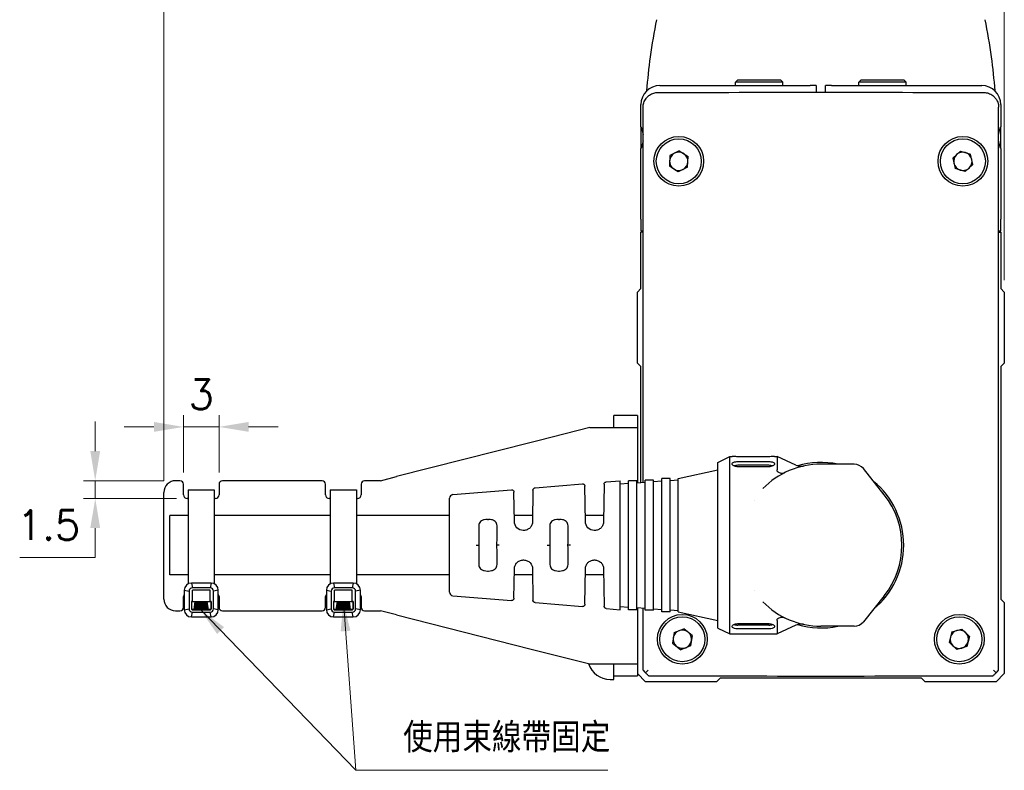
# Model space of a CAD drawing. Header units: millimetres. Extents: x 399 to 6076, y -1991 to 1602.
# Tile 292 of 324: x 5388 to 5471, y 36 to 100. Entities that reach past the tile are written whole.
import ezdxf

# ---------------------------------------------------------------- set-up
doc = ezdxf.new("R2010")
doc.units = ezdxf.units.MM
for name, color, linetype, lineweight in [('AM_0', 7, 'Continuous', 50), ('AM_5', 3, 'Continuous', 25), ('可見 (ISO)', 7, 'Continuous', 25)]:
    doc.layers.add(name, color=color, linetype=linetype, lineweight=lineweight)
doc.styles.add('尺寸標註', font='romans.shx', dxfattribs={"bigfont": 'CHINESET.SHX'})
doc.dimstyles.new('CNS1', dxfattribs={"dimtxt": 2.5, "dimasz": 2.5, "dimexe": 1, "dimexo": 1, "dimgap": 1.5, "dimtad": 1, "dimtoh": 1, "dimdec": 1, "dimdsep": 46, "dimtxsty": '尺寸標註', "dimcen": 0, "dimclrd": 2, "dimclre": 2, "dimclrt": 1, "dimadec": 0, "dimazin": 2, "dimtp": 0.1, "dimtm": 0.1, "dimtfac": 0.71, "dimtdec": 1, "dimtmove": 0, "dimatfit": 0, "dimfxl": 0, "dimlwd": 13, "dimlwe": 13, "dimarcsym": 0})
doc.dimstyles.new('CNS1$0', dxfattribs={"dimtxt": 2.5, "dimasz": 2.5, "dimexe": 1, "dimexo": 1, "dimgap": 1.5, "dimtad": 1, "dimtoh": 1, "dimdec": 1, "dimdsep": 46, "dimtxsty": '尺寸標註', "dimcen": 0, "dimclrd": 2, "dimclre": 2, "dimclrt": 1, "dimadec": 0, "dimazin": 2, "dimtp": 0.1, "dimtm": 0.1, "dimtfac": 0.71, "dimtdec": 1, "dimtmove": 0, "dimatfit": 0, "dimfxl": 0, "dimlwd": 13, "dimlwe": 13, "dimarcsym": 0})

# ---------------------------------------------------------------- blocks, each defined once
blk = doc.blocks.new('*D467')
at = {"layer": 'AM_5', "color": 2, "lineweight": 13}
for p, q in [((5399.908, 60.722), (5399.908, 133.293)), ((5470.91, 77.672), (5470.91, 133.293)), ((5468.41, 132.293), (5402.408, 132.293))]:
    blk.add_line(p, q, dxfattribs=at)
at = {"layer": 'AM_5', "color": 2}
for points in [[(5402.408, 132.709), (5402.408, 131.876), (5399.908, 132.293)], [(5468.41, 132.709), (5468.41, 131.876), (5470.91, 132.293)]]:
    blk.add_solid(points, dxfattribs=at)
at = {"layer": 'Defpoints', "color": 0}
for p in [(5399.908, 132.293), (5470.91, 76.672), (5399.908, 59.722)]:
    blk.add_point(p, dxfattribs=at)
at = {"layer": 'AM_5', "color": 1, "insert": (5435.409, 135.043), "char_height": 2.5, "attachment_point": 5, "style": '尺寸標註'}
blk.add_mtext('71', dxfattribs=at)
blk = doc.blocks.new('*D471')
at = {"layer": 'AM_5', "color": 2, "lineweight": 13}
for p, q in [((5401.571, 61.422), (5401.571, 66.272)), ((5404.571, 61.422), (5404.571, 66.272)), ((5399.071, 65.272), (5396.571, 65.272)), ((5404.571, 65.272), (5401.571, 65.272)), ((5407.071, 65.272), (5409.571, 65.272))]:
    blk.add_line(p, q, dxfattribs=at)
at = {"layer": 'AM_5', "color": 2}
for points in [[(5399.071, 65.689), (5399.071, 64.855), (5401.571, 65.272)], [(5407.071, 65.689), (5407.071, 64.855), (5404.571, 65.272)]]:
    blk.add_solid(points, dxfattribs=at)
at = {"layer": 'Defpoints', "color": 0}
for p in [(5401.571, 65.272), (5401.571, 60.422), (5404.571, 60.422)]:
    blk.add_point(p, dxfattribs=at)
at = {"layer": 'AM_5', "color": 1, "insert": (5403.071, 68.022), "char_height": 2.5, "attachment_point": 5, "style": '尺寸標註'}
blk.add_mtext('3', dxfattribs=at)
blk = doc.blocks.new('*D410')
at = {"layer": 'AM_5', "color": 2, "lineweight": 13}
for p, q in [((5394.114, 63.222), (5394.114, 65.722)), ((5399.908, 60.722), (5393.114, 60.722)), ((5394.114, 60.722), (5394.114, 59.222)), ((5400.992, 59.222), (5393.114, 59.222)), ((5394.114, 56.722), (5394.114, 54.222)), ((5394.114, 54.222), (5387.733, 54.222))]:
    blk.add_line(p, q, dxfattribs=at)
at = {"layer": 'AM_5', "color": 2}
for points in [[(5393.697, 63.222), (5394.53, 63.222), (5394.114, 60.722)], [(5393.697, 56.722), (5394.53, 56.722), (5394.114, 59.222)]]:
    blk.add_solid(points, dxfattribs=at)
at = {"layer": 'Defpoints', "color": 0}
for p in [(5400.908, 60.722), (5394.114, 59.222), (5401.992, 59.222)]:
    blk.add_point(p, dxfattribs=at)
at = {"layer": 'AM_5', "color": 1, "insert": (5390.173, 56.972), "char_height": 2.5, "attachment_point": 5, "style": '尺寸標註'}
blk.add_mtext('1.5', dxfattribs=at)

msp = doc.modelspace()

# ---------------------------------------------------------------- hatches: boundary and pattern name
h = msp.add_hatch()
h.set_pattern_fill('ANSI34', color=256, scale=0.01, angle=135)
h.set_pattern_definition([(180, (4489.76408, -1574.96389), (-1e-17, -0.1905), []), (180, (4489.73233, -1574.93214), (-1e-17, -0.1905), []), (180, (4489.70058, -1574.90039), (-1e-17, -0.1905), []), (180, (4489.66883, -1574.86864), (-1e-17, -0.1905), [])])
h.paths.add_polyline_path([(5402.569, 50.504), (5402.469, 49.834), (5403.681, 49.834), (5403.581, 50.504)])
h = msp.add_hatch()
h.set_pattern_fill('ANSI34', color=256, scale=0.01, angle=135)
h.set_pattern_definition([(180, (4501.76408, -1574.96389), (-1e-17, -0.1905), []), (180, (4501.73233, -1574.93214), (-1e-17, -0.1905), []), (180, (4501.70058, -1574.90039), (-1e-17, -0.1905), []), (180, (4501.66883, -1574.86864), (-1e-17, -0.1905), [])])
h.paths.add_polyline_path([(5414.569, 50.504), (5414.469, 49.834), (5415.681, 49.834), (5415.581, 50.504)])

# ---------------------------------------------------------------- linework, layer by layer
for p, q in [((5401.969, 59.942), (5404.173, 59.942)), ((5404.173, 59.942), (5404.173, 52.015)), ((5413.969, 59.942), (5416.173, 59.942)), ((5416.173, 59.942), (5416.173, 52.015)), ((5403.91, 52.075), (5402.239, 52.075)), ((5402.239, 52.075), (5402.339, 51.675)), ((5403.91, 52.075), (5403.81, 51.675)), ((5415.91, 52.075), (5414.239, 52.075)), ((5414.239, 52.075), (5414.339, 51.675)), ((5415.91, 52.075), (5415.81, 51.675)), ((5401.639, 51.475), (5401.639, 49.804)), ((5401.639, 51.475), (5402.039, 51.375)), ((5402.339, 50.504), (5402.339, 51.475)), ((5403.81, 50.504), (5403.81, 51.475)), ((5404.51, 51.475), (5404.11, 51.375)), ((5404.51, 49.804), (5404.51, 51.475)), ((5413.639, 51.475), (5413.639, 49.804)), ((5413.639, 51.475), (5414.039, 51.375)), ((5414.339, 50.504), (5414.339, 51.475)), ((5415.81, 50.504), (5415.81, 51.475)), ((5416.51, 51.475), (5416.11, 51.375)), ((5416.51, 49.804), (5416.51, 51.475)), ((5402.339, 50.504), (5402.239, 50.504)), ((5402.469, 49.834), (5402.569, 50.504)), ((5403.681, 49.834), (5403.581, 50.504)), ((5403.91, 50.504), (5403.81, 50.504)), ((5403.91, 50.504), (5403.91, 49.904)), ((5414.339, 50.504), (5414.239, 50.504)), ((5414.469, 49.834), (5414.569, 50.504)), ((5415.681, 49.834), (5415.581, 50.504)), ((5415.91, 50.504), (5415.81, 50.504)), ((5415.91, 50.504), (5415.91, 49.904)), ((5401.639, 49.804), (5402.039, 49.904)), ((5402.239, 49.204), (5402.339, 49.604)), ((5402.239, 49.204), (5403.91, 49.204)), ((5403.91, 49.204), (5403.81, 49.604)), ((5404.51, 49.804), (5404.11, 49.904)), ((5413.639, 49.804), (5414.039, 49.904)), ((5414.239, 49.204), (5414.339, 49.604)), ((5414.239, 49.204), (5415.91, 49.204)), ((5415.91, 49.204), (5415.81, 49.604)), ((5416.51, 49.804), (5416.11, 49.904))]:
    msp.add_line(p, q)
for points in [[(5401.969, 59.942), (5401.969, 52.011)], [(5413.969, 59.942), (5413.969, 52.011)], [(5403.81, 51.475), (5402.339, 51.475)], [(5415.81, 51.475), (5414.339, 51.475)]]:
    msp.add_lwpolyline(points)
for points in [[(5402.339, 49.604), (5403.81, 49.604, 0.414214), (5404.11, 49.904), (5404.11, 51.375, 0.414214), (5403.81, 51.675), (5402.339, 51.675, 0.414214), (5402.039, 51.375), (5402.039, 49.904, 0.414214)], [(5414.339, 49.604), (5415.81, 49.604, 0.414214), (5416.11, 49.904), (5416.11, 51.375, 0.414214), (5415.81, 51.675), (5414.339, 51.675, 0.414214), (5414.039, 51.375), (5414.039, 49.904, 0.414214)]]:
    msp.add_lwpolyline(points, format="xyb", close=True)
for points in [[(5402.239, 50.504), (5402.239, 49.904, 0.414214), (5402.339, 49.804), (5403.81, 49.804, 0.414214), (5403.91, 49.904)], [(5414.239, 50.504), (5414.239, 49.904, 0.414214), (5414.339, 49.804), (5415.81, 49.804, 0.414214), (5415.91, 49.904)]]:
    msp.add_lwpolyline(points, format="xyb")
for points in [[(5402.269, 50.504), (5403.881, 50.504), (5403.881, 49.834), (5402.269, 49.834)], [(5414.269, 50.504), (5415.881, 50.504), (5415.881, 49.834), (5414.269, 49.834)]]:
    msp.add_lwpolyline(points, close=True)
for centre, start, end in [((5402.239, 51.475), 90, 180), ((5403.91, 51.475), 0, 90), ((5414.239, 51.475), 90, 180), ((5415.91, 51.475), 0, 90), ((5402.239, 49.804), 180, 270), ((5403.91, 49.804), 270, 0), ((5414.239, 49.804), 180, 270), ((5415.91, 49.804), 270, 0)]:
    msp.add_arc(centre, 0.6, start, end)
at = {"layer": '可見 (ISO)'}
for p, q in [((5441.81, 94.122), (5454.51, 94.122)), ((5448.41, 94.622), (5448.21, 94.422)), ((5452.21, 94.422), (5448.21, 94.422)), ((5448.21, 94.122), (5448.21, 94.422)), ((5448.41, 94.622), (5452.01, 94.622)), ((5452.01, 94.622), (5452.21, 94.422)), ((5452.21, 94.122), (5452.21, 94.422)), ((5455.01, 94.122), (5454.51, 94.122)), ((5455.01, 94.122), (5455.01, 93.559)), ((5456.31, 94.122), (5455.81, 94.122)), ((5455.81, 93.559), (5455.81, 94.122)), ((5456.31, 94.122), (5469.01, 94.122)), ((5458.81, 94.622), (5458.61, 94.422)), ((5462.61, 94.422), (5458.61, 94.422)), ((5458.61, 94.122), (5458.61, 94.422)), ((5458.81, 94.622), (5462.41, 94.622)), ((5462.41, 94.622), (5462.61, 94.422)), ((5462.61, 94.122), (5462.61, 94.422)), ((5440.21, 90.638), (5440.21, 92.522)), ((5470.61, 92.522), (5470.61, 90.638)), ((5440.393, 60.589), (5440.393, 92.289)), ((5470.426, 44.705), (5470.426, 92.289)), ((5440.21, 90.638), (5440.21, 88.805)), ((5470.61, 88.805), (5470.61, 90.638)), ((5440.21, 82.822), (5440.21, 88.805)), ((5442.661, 88.207), (5442.615, 87.316)), ((5443.455, 88.613), (5442.661, 88.207)), ((5443.455, 88.613), (5444.204, 88.128)), ((5466.557, 87.984), (5467.211, 88.591)), ((5467.211, 88.591), (5468.063, 88.329)), ((5468.262, 87.46), (5468.063, 88.329)), ((5470.61, 88.805), (5470.61, 82.822)), ((5444.158, 87.237), (5444.204, 88.128)), ((5466.557, 87.984), (5466.756, 87.115)), ((5467.609, 86.852), (5468.262, 87.46)), ((5443.364, 86.831), (5442.615, 87.316)), ((5444.158, 87.237), (5443.364, 86.831)), ((5467.609, 86.852), (5466.756, 87.115)), ((5440.21, 82.822), (5440.21, 81.822)), ((5470.61, 81.822), (5470.61, 82.822)), ((5440.393, 81.822), (5440.21, 81.822)), ((5440.393, 81.722), (5440.21, 81.722)), ((5440.21, 76.972), (5440.21, 81.722)), ((5470.61, 81.822), (5470.426, 81.822)), ((5470.426, 81.722), (5470.61, 81.722)), ((5470.61, 81.722), (5470.61, 76.972)), ((5439.91, 76.672), (5440.21, 76.972)), ((5439.91, 70.672), (5439.91, 76.672)), ((5470.61, 76.972), (5470.91, 76.672)), ((5470.91, 76.672), (5470.91, 70.672)), ((5440.21, 70.372), (5439.91, 70.672)), ((5440.21, 60.576), (5440.21, 70.372)), ((5470.91, 70.672), (5470.61, 70.372)), ((5470.61, 70.372), (5470.61, 50.719)), ((5439.91, 66.222), (5437.91, 66.222)), ((5437.91, 65.222), (5437.91, 66.222)), ((5439.91, 66.222), (5439.91, 65.222)), ((5435.91, 65.208), (5431.615, 64.12)), ((5435.91, 65.208), (5439.91, 65.208)), ((5437.91, 65.208), (5437.91, 65.222)), ((5439.91, 65.222), (5439.91, 65.208)), ((5439.91, 65.208), (5439.91, 60.555)), ((5431.615, 64.12), (5430.931, 63.947)), ((5430.931, 63.947), (5419.571, 61.069)), ((5446.71, 62.272), (5447.71, 62.772)), ((5447.71, 47.772), (5447.71, 62.772)), ((5447.71, 62.772), (5447.91, 62.772)), ((5451.01, 62.755), (5448.41, 62.755)), ((5451.51, 62.772), (5451.71, 62.772)), ((5451.71, 62.772), (5451.71, 61.634)), ((5453.307, 62.032), (5451.71, 62.772)), ((5443.37, 60.897), (5446.71, 61.647)), ((5446.71, 48.272), (5446.71, 62.272)), ((5448.41, 62.343), (5451.01, 62.343)), ((5451.01, 62.024), (5448.41, 62.024)), ((5451.01, 61.905), (5448.41, 61.905)), ((5458.228, 62.122), (5455.41, 62.122)), ((5460.766, 59.541), (5459.01, 61.745)), ((5401.271, 60.722), (5400.908, 60.722)), ((5413.271, 60.722), (5404.871, 60.722)), ((5418.202, 60.722), (5416.871, 60.722)), ((5418.202, 60.722), (5419.571, 61.069)), ((5437.283, 60.623), (5438.47, 60.722)), ((5438.47, 49.822), (5438.47, 60.722)), ((5439.17, 49.822), (5439.17, 60.722)), ((5439.87, 60.722), (5439.17, 60.722)), ((5439.87, 49.822), (5439.87, 60.722)), ((5440.57, 49.772), (5440.57, 60.772)), ((5441.27, 60.772), (5440.57, 60.772)), ((5441.27, 49.772), (5441.27, 60.772)), ((5441.97, 49.647), (5441.97, 60.897)), ((5442.67, 60.897), (5441.97, 60.897)), ((5442.67, 49.647), (5442.67, 60.897)), ((5442.67, 60.748), (5443.37, 60.797)), ((5443.37, 49.647), (5443.37, 60.897)), ((5451.71, 61.037), (5451.71, 61.037)), ((5401.571, 59.522), (5401.571, 60.422)), ((5404.571, 60.422), (5404.571, 59.522)), ((5413.571, 59.522), (5413.571, 60.422)), ((5416.571, 60.422), (5416.571, 59.522)), ((5424.324, 59.545), (5429.27, 59.956)), ((5431.093, 59.927), (5431.056, 57.261)), ((5431.276, 60.123), (5435.263, 60.455)), ((5435.522, 57.261), (5435.48, 60.259)), ((5437.1, 60.427), (5437.056, 57.261)), ((5438.47, 60.454), (5439.17, 60.503)), ((5439.87, 60.552), (5440.57, 60.601)), ((5441.27, 60.65), (5441.97, 60.699)), ((5399.908, 50.722), (5399.908, 59.722)), ((5401.969, 59.222), (5401.871, 59.222)), ((5404.271, 59.222), (5404.173, 59.222)), ((5413.969, 59.222), (5413.871, 59.222)), ((5416.271, 59.222), (5416.173, 59.222)), ((5424.049, 51.298), (5424.049, 59.246)), ((5429.522, 57.261), (5429.487, 59.76)), ((5449.815, 59.067), (5449.815, 59.067)), ((5400.408, 52.772), (5400.408, 57.772)), ((5401.969, 57.772), (5400.408, 57.772)), ((5413.969, 57.772), (5404.173, 57.772)), ((5424.049, 57.772), (5416.173, 57.772)), ((5427.252, 57.454), (5427.326, 57.454)), ((5431.063, 57.772), (5429.515, 57.772)), ((5433.244, 57.454), (5433.326, 57.454)), ((5437.063, 57.772), (5435.515, 57.772)), ((5430.306, 56.522), (5430.272, 56.522)), ((5436.306, 56.522), (5436.272, 56.522)), ((5426.296, 55.272), (5426.513, 55.272)), ((5426.513, 55.272), (5426.528, 55.272)), ((5428.066, 55.272), (5428.05, 55.272)), ((5428.25, 55.272), (5428.066, 55.272)), ((5432.508, 55.272), (5432.528, 55.272)), ((5434.071, 55.272), (5434.05, 55.272)), ((5434.254, 55.272), (5434.071, 55.272)), ((5429.487, 50.784), (5429.522, 53.282)), ((5430.272, 54.022), (5430.306, 54.022)), ((5431.056, 53.282), (5431.093, 50.617)), ((5435.48, 50.285), (5435.522, 53.282)), ((5436.272, 54.022), (5436.306, 54.022)), ((5437.056, 53.282), (5437.1, 50.117)), ((5401.969, 52.772), (5400.408, 52.772)), ((5413.969, 52.772), (5404.173, 52.772)), ((5424.049, 52.772), (5416.173, 52.772)), ((5427.252, 53.09), (5427.326, 53.09)), ((5431.063, 52.772), (5429.515, 52.772)), ((5433.252, 53.09), (5433.326, 53.09)), ((5437.063, 52.772), (5435.515, 52.772)), ((5401.571, 50.022), (5401.571, 50.922)), ((5404.571, 50.922), (5404.571, 50.022)), ((5413.571, 50.022), (5413.571, 50.922)), ((5416.571, 50.922), (5416.571, 50.022)), ((5424.324, 50.999), (5429.27, 50.587)), ((5449.815, 51.477), (5449.815, 51.477)), ((5460.766, 51.003), (5459.01, 48.799)), ((5431.276, 50.421), (5435.263, 50.089)), ((5437.283, 49.921), (5438.47, 49.822)), ((5438.47, 50.09), (5439.17, 50.041)), ((5439.87, 49.992), (5440.57, 49.943)), ((5439.91, 49.989), (5439.91, 45.235)), ((5440.393, 44.705), (5440.393, 49.955)), ((5470.61, 50.719), (5470.91, 50.419)), ((5470.91, 50.419), (5470.91, 44.419)), ((5400.908, 49.722), (5401.271, 49.722)), ((5404.871, 49.722), (5413.271, 49.722)), ((5416.871, 49.722), (5418.202, 49.722)), ((5419.571, 49.375), (5418.202, 49.722)), ((5419.571, 49.375), (5430.931, 46.497)), ((5439.87, 49.822), (5439.17, 49.822)), ((5441.27, 49.772), (5440.57, 49.772)), ((5441.27, 49.894), (5441.97, 49.845)), ((5442.67, 49.647), (5441.97, 49.647)), ((5442.67, 49.796), (5443.37, 49.747)), ((5443.37, 49.647), (5446.71, 48.897)), ((5451.71, 49.507), (5451.71, 49.507)), ((5446.71, 48.272), (5447.71, 47.772)), ((5448.41, 48.639), (5451.01, 48.639)), ((5451.01, 48.52), (5448.41, 48.52)), ((5451.71, 48.91), (5451.71, 47.772)), ((5453.308, 48.512), (5451.71, 47.772)), ((5458.228, 48.422), (5455.41, 48.422)), ((5443.012, 47.878), (5442.879, 46.996)), ((5443.012, 47.878), (5443.842, 48.204)), ((5444.54, 47.648), (5443.842, 48.204)), ((5444.54, 47.648), (5444.407, 46.766)), ((5447.71, 47.772), (5447.91, 47.772)), ((5451.01, 48.201), (5448.41, 48.201)), ((5448.41, 47.789), (5451.01, 47.789)), ((5451.51, 47.772), (5451.71, 47.772)), ((5466.472, 47.946), (5466.251, 47.082)), ((5466.472, 47.946), (5467.331, 48.186)), ((5467.969, 47.562), (5467.331, 48.186)), ((5467.969, 47.562), (5467.747, 46.698)), ((5442.879, 46.996), (5443.577, 46.44)), ((5444.407, 46.766), (5443.577, 46.44)), ((5466.251, 47.082), (5466.888, 46.458)), ((5467.747, 46.698), (5466.888, 46.458)), ((5430.931, 46.497), (5431.615, 46.324)), ((5431.615, 46.324), (5435.91, 45.235)), ((5445.628, 46.214), (5445.628, 46.214)), ((5435.91, 45.235), (5439.91, 45.235)), ((5437.91, 45.222), (5437.91, 45.235)), ((5437.91, 44.222), (5437.91, 45.222)), ((5439.91, 45.235), (5439.91, 45.222)), ((5439.91, 45.222), (5439.91, 44.222)), ((5437.91, 44.222), (5439.91, 44.222)), ((5437.91, 43.922), (5437.91, 44.222)), ((5440.607, 43.722), (5439.91, 44.419)), ((5470.91, 44.419), (5470.212, 43.722)), ((5437.61, 43.922), (5437.91, 43.922)), ((5446.607, 43.722), (5440.607, 43.722)), ((5446.907, 44.022), (5446.607, 43.722)), ((5463.912, 44.022), (5446.907, 44.022)), ((5464.212, 43.722), (5463.912, 44.022)), ((5470.212, 43.722), (5464.212, 43.722))]:
    msp.add_line(p, q, dxfattribs=at)
for centre, radius in [((5443.41, 87.722), 2.1), ((5443.41, 87.722), 1.9), ((5467.41, 87.722), 2.1), ((5467.41, 87.722), 1.9), ((5443.71, 47.322), 2.1), ((5443.71, 47.322), 1.9), ((5467.11, 47.322), 2.1), ((5467.11, 47.322), 1.9)]:
    msp.add_circle(centre, radius, dxfattribs=at)
for centre, radius, start, end in [((5441.81, 92.522), 1.6, 90, 180), ((5469.01, 92.522), 1.6, 0, 90), ((5443.41, 87.722), 0.772, 117.0656, 177.0656), ((5443.41, 87.722), 0.772, 57.0656, 117.0656), ((5443.41, 87.722), 0.772, 357.0656, 57.0656), ((5467.41, 87.722), 0.772, 132.89512, 192.89512), ((5467.41, 87.722), 0.772, 72.89512, 132.89512), ((5467.41, 87.722), 0.773, 12.89512, 72.89512), ((5443.41, 87.722), 0.773, 177.0656, 237.0656), ((5443.41, 87.722), 0.772, 297.0656, 357.0656), ((5467.41, 87.722), 0.772, 192.89512, 252.89512), ((5467.41, 87.722), 0.772, 312.89512, 12.89512), ((5443.41, 87.722), 0.772, 237.0656, 297.0656), ((5467.41, 87.722), 0.772, 252.89512, 312.89512), ((5455.41, 55.272), 6.85, 90, 135.75438), ((5455.41, 55.272), 7, 78.11736, 106.44361), ((5458.228, 61.122), 1, 38.55495, 90), ((5400.908, 59.722), 1, 90, 180), ((5401.271, 60.422), 0.3, 0, 90), ((5404.871, 60.422), 0.3, 90, 180), ((5413.271, 60.422), 0.3, 0, 90), ((5416.871, 60.422), 0.3, 90, 180), ((5455.41, 55.272), 7, 309.56242, 50.43758), ((5401.871, 59.522), 0.3, 180, 270), ((5404.271, 59.522), 0.3, 270, 0), ((5413.871, 59.522), 0.3, 180, 270), ((5416.271, 59.522), 0.3, 270, 0), ((5424.349, 59.246), 0.3, 94.7568, 180), ((5455.41, 55.272), 6.85, 321.44505, 38.55495), ((5401.871, 50.922), 0.3, 140.4478, 180), ((5404.271, 50.922), 0.3, 0, 37.02651), ((5413.871, 50.922), 0.3, 140.4478, 180), ((5416.271, 50.922), 0.3, 0, 37.02651), ((5424.349, 51.298), 0.3, 180, 265.2432), ((5400.908, 50.722), 1, 180, 270), ((5401.271, 50.022), 0.3, 270, 0), ((5404.871, 50.022), 0.3, 180, 270), ((5413.271, 50.022), 0.3, 270, 0), ((5416.871, 50.022), 0.3, 180, 270), ((5455.41, 55.272), 6.85, 224.24562, 270), ((5455.41, 55.272), 7, 253.55747, 281.88264), ((5458.228, 49.422), 1, 270, 321.44505), ((5443.71, 47.322), 0.773, 171.43262, 231.43262), ((5443.71, 47.322), 0.773, 111.43262, 171.43262), ((5443.71, 47.322), 0.773, 51.43262, 111.43262), ((5443.71, 47.322), 0.773, 351.43262, 51.43262), ((5467.11, 47.322), 0.772, 165.63629, 225.63629), ((5467.11, 47.322), 0.772, 105.63629, 165.63629), ((5467.11, 47.322), 0.772, 45.63629, 105.63629), ((5467.11, 47.322), 0.772, 345.63629, 45.63629), ((5443.71, 47.322), 0.773, 231.43262, 291.43262), ((5443.71, 47.322), 0.773, 291.43262, 351.43262), ((5467.11, 47.322), 0.772, 225.63629, 285.63629), ((5467.11, 47.322), 0.772, 285.63629, 345.63629), ((5437.61, 45.822), 1.9, 197.04657, 270)]:
    msp.add_arc(centre, radius, start, end, dxfattribs=at)
for centre, major_axis, ratio, start_param, end_param in [((5441.641, 93.041), (-0.001, 0.5), 0.151307, 6.265529, 6.283185), ((5469.179, 93.041), (0.001, 0.5), 0.151307, 0, 0.017657), ((5426.55, 55.272), (-0.035, 2.5), 0.008726, 0.908801, 1.570811), ((5428.028, 55.272), (-0.035, -2.5), 0.008726, 1.570782, 2.232791), ((5432.55, 55.272), (-0.044, 2.5), 0.008724, 0.908629, 1.570644), ((5434.028, 55.272), (-0.035, -2.5), 0.008726, 1.570782, 2.232791), ((5426.55, 55.272), (0.035, 2.5), 0.008726, 1.570782, 2.232791), ((5428.028, 55.272), (0.035, -2.5), 0.008726, 0.908801, 1.570811), ((5432.55, 55.272), (0.035, 2.5), 0.008726, 1.570782, 2.232791), ((5434.028, 55.272), (0.035, -2.5), 0.008726, 0.908801, 1.570811), ((5440.893, 44.205), (-0.5, 0.5), 0.017447, 0.017461, 0.964822), ((5469.926, 44.205), (-0.5, -0.5), 0.017452, 2.1768, 3.124137)]:
    msp.add_ellipse(centre, major_axis=major_axis, ratio=ratio, start_param=start_param, end_param=end_param, dxfattribs=at)
for points, knots in [([(5440.714, 93.688), (5440.789, 94.645), (5440.892, 95.6), (5441.166, 97.605), (5441.344, 98.654), (5441.555, 99.696)], [0.0304694, 0.0304694, 0.0304694, 0.0304694, 0.3193476, 0.3193476, 0.6386465, 0.6386465, 0.6386465, 0.6386465]), ([(5469.264, 99.696), (5469.475, 98.653), (5469.653, 97.605), (5469.927, 95.6), (5470.03, 94.645), (5470.105, 93.688)], [0.000001, 0.000001, 0.000001, 0.000001, 0.3193531, 0.3193531, 0.6082014, 0.6082014, 0.6082014, 0.6082014]), ([(5440.393, 92.289), (5440.393, 92.421), (5440.414, 92.555), (5440.498, 92.809), (5440.563, 92.933), (5440.664, 93.068), (5440.685, 93.094), (5440.774, 93.194), (5440.85, 93.262), (5441.045, 93.397), (5441.172, 93.457), (5441.412, 93.524), (5441.526, 93.541), (5441.639, 93.541)], [0, 0, 0, 0, 0.039674, 0.039674, 0.0803719, 0.0803719, 0.0904088, 0.0904088, 0.1207124, 0.1207124, 0.1617463, 0.1617463, 0.1958505, 0.1958505, 0.1958505, 0.1958505]), ([(5441.641, 93.541), (5446.195, 93.553), (5450.802, 93.559), (5460.017, 93.559), (5464.624, 93.553), (5469.179, 93.541)], [6.131294, 6.131294, 6.131294, 6.131294, 6.2831853, 6.2831853, 6.4350767, 6.4350767, 6.4350767, 6.4350767]), ([(5469.18, 93.541), (5469.312, 93.541), (5469.446, 93.518), (5469.701, 93.434), (5469.824, 93.368), (5469.986, 93.245), (5470.037, 93.2), (5470.106, 93.126), (5470.128, 93.101), (5470.213, 92.995), (5470.268, 92.907), (5470.368, 92.69), (5470.406, 92.554), (5470.424, 92.375), (5470.426, 92.332), (5470.426, 92.289)], [0, 0, 0, 0, 0.0398175, 0.0398175, 0.0808501, 0.0808501, 0.1010636, 0.1010636, 0.1112045, 0.1112045, 0.1418209, 0.1418209, 0.1830313, 0.1830313, 0.1959175, 0.1959175, 0.1959175, 0.1959175]), ([(5448.41, 62.755), (5448.347, 62.755), (5448.28, 62.756), (5448.157, 62.759), (5448.1, 62.762), (5448.012, 62.766), (5447.973, 62.768), (5447.922, 62.771), (5447.91, 62.772), (5447.91, 62.772)], [0, 0, 0, 0, 0.01884034, 0.01884034, 0.03768067, 0.03768067, 0.05652099, 0.05652099, 0.07536132, 0.07536132, 0.07536132, 0.07536132]), ([(5451.51, 62.772), (5451.51, 62.772), (5451.497, 62.771), (5451.446, 62.768), (5451.408, 62.766), (5451.319, 62.762), (5451.263, 62.759), (5451.139, 62.756), (5451.072, 62.755), (5451.01, 62.755)], [0.22608395, 0.22608395, 0.22608395, 0.22608395, 0.24492428, 0.24492428, 0.2637646, 0.2637646, 0.28260494, 0.28260494, 0.30144527, 0.30144527, 0.30144527, 0.30144527]), ([(5448.41, 61.905), (5448.345, 61.905), (5448.277, 61.912), (5448.154, 61.939), (5448.099, 61.959), (5448.011, 62.003), (5447.972, 62.031), (5447.922, 62.089), (5447.91, 62.119), (5447.91, 62.173), (5447.922, 62.2), (5447.972, 62.25), (5448.01, 62.272), (5448.1, 62.306), (5448.155, 62.32), (5448.278, 62.339), (5448.346, 62.343), (5448.41, 62.343)], [0, 0, 0, 0, 0.0193382, 0.0193382, 0.0386763, 0.0386763, 0.0590611, 0.0590611, 0.0794458, 0.0794458, 0.0994875, 0.0994875, 0.1195292, 0.1195292, 0.1386287, 0.1386287, 0.1577282, 0.1577282, 0.1577282, 0.1577282]), ([(5448.41, 62.024), (5448.346, 62.024), (5448.278, 62.019), (5448.162, 62.001), (5448.112, 61.988), (5448.071, 61.973)], [0.1584276, 0.1584276, 0.1584276, 0.1584276, 0.17755272, 0.17755272, 0.19460532, 0.19460532, 0.19460532, 0.19460532]), ([(5451.01, 62.343), (5451.072, 62.343), (5451.138, 62.339), (5451.26, 62.321), (5451.315, 62.307), (5451.405, 62.274), (5451.445, 62.252), (5451.497, 62.201), (5451.51, 62.173), (5451.51, 62.118), (5451.497, 62.087), (5451.444, 62.028), (5451.403, 62), (5451.313, 61.956), (5451.259, 61.937), (5451.138, 61.912), (5451.072, 61.905), (5451.01, 61.905)], [0.1577208, 0.1577208, 0.1577208, 0.1577208, 0.1764547, 0.1764547, 0.1951885, 0.1951885, 0.2155952, 0.2155952, 0.2360018, 0.2360018, 0.2569247, 0.2569247, 0.2778476, 0.2778476, 0.2966445, 0.2966445, 0.3154415, 0.3154415, 0.3154415, 0.3154415]), ([(5451.349, 61.973), (5451.307, 61.989), (5451.255, 62.001), (5451.138, 62.019), (5451.072, 62.024), (5451.01, 62.024)], [0.12226327, 0.12226327, 0.12226327, 0.12226327, 0.1397031, 0.1397031, 0.1584276, 0.1584276, 0.1584276, 0.1584276]), ([(5451.83, 61.436), (5451.806, 61.448), (5451.787, 61.462), (5451.754, 61.493), (5451.741, 61.511), (5451.715, 61.564), (5451.71, 61.6), (5451.71, 61.634)], [0.0000014, 0.0000014, 0.0000014, 0.0000014, 0.00932853, 0.00932853, 0.01959272, 0.01959272, 0.03886697, 0.03886697, 0.03886697, 0.03886697]), ([(5453.308, 62.032), (5453.405, 61.987), (5453.512, 61.957), (5453.673, 61.94), (5453.727, 61.938), (5453.808, 61.942), (5453.835, 61.945), (5453.871, 61.95), (5453.882, 61.952), (5453.899, 61.954), (5453.907, 61.956), (5453.916, 61.958), (5453.918, 61.958), (5453.921, 61.959), (5453.922, 61.959), (5453.925, 61.959), (5453.926, 61.959), (5453.927, 61.96), (5453.928, 61.96), (5453.931, 61.961), (5453.932, 61.961), (5453.933, 61.961), (5453.933, 61.961), (5453.933, 61.961)], [0, 0, 0, 0, 0.03238533, 0.03238533, 0.04848247, 0.04848247, 0.05661557, 0.05661557, 0.05966355, 0.05966355, 0.0619518, 0.0619518, 0.06256632, 0.06256632, 0.06296769, 0.06296769, 0.06337119, 0.06337119, 0.06377452, 0.06377452, 0.06541605, 0.06541605, 0.06641006, 0.06641006, 0.06641006, 0.06641006]), ([(5453.935, 61.961), (5453.935, 61.961), (5453.934, 61.961), (5453.93, 61.96), (5453.921, 61.958), (5453.908, 61.955)], [0.07469518, 0.07469518, 0.07469518, 0.07469518, 0.08620476, 0.08620476, 0.12610555, 0.12610555, 0.12610555, 0.12610555]), ([(5451.83, 61.436), (5451.925, 61.39), (5452.022, 61.364), (5452.196, 61.356), (5452.273, 61.37), (5452.353, 61.403), (5452.363, 61.407), (5452.373, 61.412)], [0.00000157, 0.00000157, 0.00000157, 0.00000157, 0.03773377, 0.03773377, 0.07068367, 0.07068367, 0.07542641, 0.07542641, 0.07542641, 0.07542641]), ([(5429.27, 59.956), (5429.292, 59.958), (5429.314, 59.957), (5429.355, 59.946), (5429.376, 59.938), (5429.413, 59.914), (5429.429, 59.9), (5429.456, 59.866), (5429.467, 59.846), (5429.479, 59.816), (5429.482, 59.805), (5429.486, 59.783), (5429.487, 59.771), (5429.487, 59.76)], [0, 0, 0, 0, 0.00641429, 0.00641429, 0.01291848, 0.01291848, 0.01941944, 0.01941944, 0.02592052, 0.02592052, 0.02924848, 0.02924848, 0.0326743, 0.0326743, 0.0326743, 0.0326743]), ([(5431.093, 59.927), (5431.093, 59.934), (5431.093, 59.941), (5431.095, 59.956), (5431.097, 59.963), (5431.101, 59.983), (5431.106, 59.997), (5431.123, 60.033), (5431.14, 60.055), (5431.179, 60.091), (5431.203, 60.105), (5431.244, 60.119), (5431.26, 60.122), (5431.276, 60.123)], [0, 0, 0, 0, 0.00218749, 0.00218749, 0.00434895, 0.00434895, 0.00849636, 0.00849636, 0.01646228, 0.01646228, 0.0244282, 0.0244282, 0.02934688, 0.02934688, 0.02934688, 0.02934688]), ([(5435.263, 60.455), (5435.285, 60.457), (5435.307, 60.455), (5435.349, 60.445), (5435.369, 60.436), (5435.406, 60.413), (5435.422, 60.398), (5435.449, 60.365), (5435.46, 60.345), (5435.472, 60.314), (5435.475, 60.304), (5435.479, 60.282), (5435.48, 60.27), (5435.48, 60.259)], [0, 0, 0, 0, 0.00641429, 0.00641429, 0.01291848, 0.01291848, 0.01941944, 0.01941944, 0.02592052, 0.02592052, 0.02924847, 0.02924847, 0.03267429, 0.03267429, 0.03267429, 0.03267429]), ([(5437.1, 60.427), (5437.1, 60.434), (5437.1, 60.441), (5437.102, 60.456), (5437.104, 60.463), (5437.108, 60.483), (5437.113, 60.496), (5437.13, 60.533), (5437.147, 60.555), (5437.186, 60.591), (5437.21, 60.605), (5437.251, 60.618), (5437.267, 60.622), (5437.283, 60.623)], [0, 0, 0, 0, 0.00218749, 0.00218749, 0.00434895, 0.00434895, 0.00849635, 0.00849635, 0.01646228, 0.01646228, 0.0244282, 0.0244282, 0.02934688, 0.02934688, 0.02934688, 0.02934688]), ([(5427.252, 57.454), (5427.161, 57.454), (5427.065, 57.445), (5426.891, 57.404), (5426.813, 57.372), (5426.692, 57.296), (5426.636, 57.241), (5426.536, 57.087), (5426.51, 56.943), (5426.511, 56.809)], [0.579635, 0.579635, 0.579635, 0.579635, 0.6069053, 0.6069053, 0.6341755, 0.6341755, 0.6611574, 0.6611574, 0.7119661, 0.7119661, 0.7119661, 0.7119661]), ([(5428.067, 56.809), (5428.067, 56.943), (5428.041, 57.086), (5427.942, 57.24), (5427.886, 57.295), (5427.766, 57.372), (5427.688, 57.403), (5427.513, 57.445), (5427.417, 57.454), (5427.326, 57.454)], [0.4472991, 0.4472991, 0.4472991, 0.4472991, 0.4980511, 0.4980511, 0.5249922, 0.5249922, 0.5523136, 0.5523136, 0.579635, 0.579635, 0.579635, 0.579635]), ([(5433.244, 57.454), (5433.154, 57.454), (5433.057, 57.445), (5432.883, 57.404), (5432.805, 57.372), (5432.685, 57.296), (5432.629, 57.241), (5432.53, 57.087), (5432.504, 56.943), (5432.506, 56.809)], [0.5796584, 0.5796584, 0.5796584, 0.5796584, 0.6069081, 0.6069081, 0.6341577, 0.6341577, 0.6611202, 0.6611202, 0.7119119, 0.7119119, 0.7119119, 0.7119119]), ([(5434.067, 56.809), (5434.067, 56.943), (5434.041, 57.086), (5433.942, 57.24), (5433.886, 57.295), (5433.766, 57.372), (5433.688, 57.403), (5433.513, 57.445), (5433.417, 57.454), (5433.326, 57.454)], [0.4472991, 0.4472991, 0.4472991, 0.4472991, 0.4980511, 0.4980511, 0.5249922, 0.5249922, 0.5523136, 0.5523136, 0.579635, 0.579635, 0.579635, 0.579635]), ([(5430.272, 56.522), (5430.065, 56.522), (5429.87, 56.609), (5429.596, 56.891), (5429.524, 57.079), (5429.522, 57.261)], [0, 0, 0, 0, 0.5, 0.5, 1, 1, 1, 1]), ([(5431.056, 57.261), (5431.054, 57.171), (5431.036, 57.078), (5431.001, 56.99), (5430.965, 56.902), (5430.911, 56.818), (5430.842, 56.748), (5430.773, 56.677), (5430.689, 56.62), (5430.597, 56.581), (5430.505, 56.542), (5430.405, 56.522), (5430.306, 56.522)], [0, 0, 0, 0, 0.25, 0.25, 0.25, 0.5, 0.5, 0.5, 0.75, 0.75, 0.75, 1, 1, 1, 1]), ([(5436.272, 56.522), (5436.067, 56.522), (5435.873, 56.607), (5435.599, 56.887), (5435.525, 57.076), (5435.522, 57.261)], [0, 0, 0, 0, 0.5, 0.5, 1, 1, 1, 1]), ([(5437.056, 57.261), (5437.054, 57.17), (5437.036, 57.075), (5437, 56.987), (5436.963, 56.899), (5436.909, 56.815), (5436.84, 56.745), (5436.771, 56.676), (5436.687, 56.619), (5436.596, 56.58), (5436.504, 56.542), (5436.404, 56.522), (5436.306, 56.522)], [0, 0, 0, 0, 0.25, 0.25, 0.25, 0.5, 0.5, 0.5, 0.75, 0.75, 0.75, 1, 1, 1, 1]), ([(5432.292, 55.272), (5432.293, 55.272), (5432.305, 55.272), (5432.331, 55.272), (5432.341, 55.272), (5432.372, 55.272), (5432.392, 55.272), (5432.433, 55.272), (5432.453, 55.272), (5432.482, 55.272), (5432.492, 55.272), (5432.505, 55.272), (5432.508, 55.272), (5432.508, 55.272)], [0, 0, 0, 0, 0.000291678, 0.000291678, 0.000475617, 0.000475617, 0.000865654, 0.000865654, 0.001338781, 0.001338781, 0.001736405, 0.001736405, 0.002102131, 0.002102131, 0.002102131, 0.002102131]), ([(5426.511, 53.735), (5426.51, 53.601), (5426.536, 53.457), (5426.636, 53.303), (5426.692, 53.248), (5426.813, 53.172), (5426.891, 53.14), (5427.065, 53.099), (5427.161, 53.09), (5427.252, 53.09)], [1.026939, 1.026939, 1.026939, 1.026939, 1.0777476, 1.0777476, 1.1047295, 1.1047295, 1.1319998, 1.1319998, 1.15927, 1.15927, 1.15927, 1.15927]), ([(5427.326, 53.09), (5427.417, 53.09), (5427.513, 53.099), (5427.688, 53.14), (5427.766, 53.172), (5427.886, 53.248), (5427.942, 53.304), (5428.041, 53.458), (5428.067, 53.601), (5428.067, 53.735)], [0, 0, 0, 0, 0.0273214, 0.0273214, 0.0546428, 0.0546428, 0.0815839, 0.0815839, 0.1323359, 0.1323359, 0.1323359, 0.1323359]), ([(5429.522, 53.282), (5429.523, 53.374), (5429.542, 53.467), (5429.577, 53.554), (5429.613, 53.642), (5429.666, 53.725), (5429.734, 53.795), (5429.802, 53.865), (5429.885, 53.922), (5429.977, 53.962), (5430.069, 54.001), (5430.171, 54.022), (5430.272, 54.022)], [0, 0, 0, 0, 0.25, 0.25, 0.25, 0.5, 0.5, 0.5, 0.75, 0.75, 0.75, 1, 1, 1, 1]), ([(5430.306, 54.022), (5430.406, 54.022), (5430.506, 54.001), (5430.598, 53.963), (5430.69, 53.924), (5430.774, 53.866), (5430.843, 53.796), (5430.911, 53.725), (5430.965, 53.642), (5431.001, 53.554), (5431.037, 53.465), (5431.054, 53.373), (5431.056, 53.282)], [0, 0, 0, 0, 0.25, 0.25, 0.25, 0.5, 0.5, 0.5, 0.75, 0.75, 0.75, 1, 1, 1, 1]), ([(5432.511, 53.735), (5432.51, 53.601), (5432.536, 53.457), (5432.636, 53.303), (5432.692, 53.248), (5432.813, 53.172), (5432.891, 53.14), (5433.065, 53.099), (5433.161, 53.09), (5433.252, 53.09)], [1.026939, 1.026939, 1.026939, 1.026939, 1.0777476, 1.0777476, 1.1047295, 1.1047295, 1.1319998, 1.1319998, 1.15927, 1.15927, 1.15927, 1.15927]), ([(5433.326, 53.09), (5433.417, 53.09), (5433.513, 53.099), (5433.688, 53.14), (5433.766, 53.172), (5433.886, 53.248), (5433.942, 53.304), (5434.041, 53.458), (5434.067, 53.601), (5434.067, 53.735)], [0, 0, 0, 0, 0.0273214, 0.0273214, 0.0546428, 0.0546428, 0.0815839, 0.0815839, 0.1323359, 0.1323359, 0.1323359, 0.1323359]), ([(5435.522, 53.282), (5435.523, 53.375), (5435.542, 53.47), (5435.578, 53.557), (5435.614, 53.645), (5435.668, 53.728), (5435.736, 53.797), (5435.804, 53.867), (5435.888, 53.924), (5435.979, 53.963), (5436.071, 54.001), (5436.171, 54.022), (5436.272, 54.022)], [0, 0, 0, 0, 0.25, 0.25, 0.25, 0.5, 0.5, 0.5, 0.75, 0.75, 0.75, 1, 1, 1, 1]), ([(5436.306, 54.022), (5436.405, 54.022), (5436.505, 54.002), (5436.596, 53.963), (5436.687, 53.925), (5436.772, 53.868), (5436.84, 53.798), (5436.909, 53.728), (5436.963, 53.645), (5437, 53.556), (5437.036, 53.468), (5437.054, 53.374), (5437.056, 53.282)], [0, 0, 0, 0, 0.25, 0.25, 0.25, 0.5, 0.5, 0.5, 0.75, 0.75, 0.75, 1, 1, 1, 1]), ([(5429.487, 50.784), (5429.487, 50.771), (5429.485, 50.759), (5429.478, 50.72), (5429.467, 50.695), (5429.436, 50.651), (5429.416, 50.632), (5429.372, 50.604), (5429.346, 50.594), (5429.303, 50.587), (5429.287, 50.586), (5429.27, 50.587)], [0, 0, 0, 0, 0.00380158, 0.00380158, 0.0117675, 0.0117675, 0.01973343, 0.01973343, 0.02769935, 0.02769935, 0.03261803, 0.03261803, 0.03261803, 0.03261803]), ([(5431.276, 50.421), (5431.255, 50.422), (5431.234, 50.428), (5431.194, 50.445), (5431.175, 50.457), (5431.143, 50.486), (5431.129, 50.503), (5431.108, 50.541), (5431.1, 50.562), (5431.094, 50.594), (5431.093, 50.606), (5431.093, 50.617)], [0, 0, 0, 0, 0.00642235, 0.00642235, 0.01292625, 0.01292625, 0.01942722, 0.01942722, 0.0259283, 0.0259283, 0.02935716, 0.02935716, 0.02935716, 0.02935716]), ([(5435.48, 50.285), (5435.48, 50.273), (5435.478, 50.26), (5435.471, 50.221), (5435.46, 50.196), (5435.429, 50.152), (5435.41, 50.133), (5435.365, 50.105), (5435.339, 50.095), (5435.296, 50.088), (5435.28, 50.087), (5435.263, 50.089)], [0, 0, 0, 0, 0.00380156, 0.00380156, 0.01176748, 0.01176748, 0.01973341, 0.01973341, 0.02769933, 0.02769933, 0.03261801, 0.03261801, 0.03261801, 0.03261801]), ([(5437.283, 49.921), (5437.262, 49.922), (5437.241, 49.928), (5437.201, 49.945), (5437.182, 49.957), (5437.15, 49.986), (5437.136, 50.003), (5437.115, 50.041), (5437.107, 50.062), (5437.101, 50.094), (5437.1, 50.106), (5437.1, 50.117)], [0, 0, 0, 0, 0.00642235, 0.00642235, 0.01292625, 0.01292625, 0.01942722, 0.01942722, 0.0259283, 0.0259283, 0.02935712, 0.02935712, 0.02935712, 0.02935712]), ([(5451.71, 48.91), (5451.71, 48.944), (5451.715, 48.98), (5451.741, 49.033), (5451.754, 49.051), (5451.787, 49.082), (5451.806, 49.096), (5451.83, 49.108)], [0.00000383, 0.00000383, 0.00000383, 0.00000383, 0.01927049, 0.01927049, 0.02954099, 0.02954099, 0.03887308, 0.03887308, 0.03887308, 0.03887308]), ([(5451.83, 49.108), (5451.925, 49.154), (5452.022, 49.18), (5452.196, 49.187), (5452.273, 49.174), (5452.353, 49.141), (5452.363, 49.137), (5452.373, 49.132)], [-0.07067013, -0.07067013, -0.07067013, -0.07067013, -0.03295236, -0.03295236, 0, 0, 0.00471986, 0.00471986, 0.00471986, 0.00471986]), ([(5448.41, 48.201), (5448.346, 48.201), (5448.278, 48.205), (5448.155, 48.224), (5448.1, 48.238), (5448.01, 48.272), (5447.972, 48.294), (5447.922, 48.344), (5447.91, 48.371), (5447.91, 48.425), (5447.922, 48.455), (5447.972, 48.513), (5448.011, 48.541), (5448.099, 48.585), (5448.154, 48.605), (5448.277, 48.632), (5448.345, 48.639), (5448.41, 48.639)], [0, 0, 0, 0, 0.0190995, 0.0190995, 0.038199, 0.038199, 0.0582407, 0.0582407, 0.0782824, 0.0782824, 0.0986672, 0.0986672, 0.1190519, 0.1190519, 0.1383901, 0.1383901, 0.1577282, 0.1577282, 0.1577282, 0.1577282]), ([(5448.071, 48.57), (5448.112, 48.556), (5448.162, 48.543), (5448.278, 48.525), (5448.346, 48.52), (5448.41, 48.52)], [0.28068661, 0.28068661, 0.28068661, 0.28068661, 0.29773921, 0.29773921, 0.31686433, 0.31686433, 0.31686433, 0.31686433]), ([(5451.01, 48.639), (5451.072, 48.639), (5451.138, 48.632), (5451.259, 48.606), (5451.313, 48.588), (5451.403, 48.544), (5451.444, 48.516), (5451.497, 48.457), (5451.51, 48.426), (5451.51, 48.371), (5451.497, 48.343), (5451.445, 48.292), (5451.405, 48.27), (5451.315, 48.237), (5451.26, 48.223), (5451.138, 48.205), (5451.072, 48.201), (5451.01, 48.201)], [0.1577208, 0.1577208, 0.1577208, 0.1577208, 0.1765177, 0.1765177, 0.1953147, 0.1953147, 0.2162376, 0.2162376, 0.2371605, 0.2371605, 0.2575671, 0.2575671, 0.2779737, 0.2779737, 0.2967076, 0.2967076, 0.3154415, 0.3154415, 0.3154415, 0.3154415]), ([(5451.01, 48.52), (5451.072, 48.52), (5451.138, 48.524), (5451.255, 48.543), (5451.307, 48.555), (5451.349, 48.57)], [0, 0, 0, 0, 0.0187245, 0.0187245, 0.03616433, 0.03616433, 0.03616433, 0.03616433]), ([(5453.933, 48.583), (5453.933, 48.583), (5453.933, 48.583), (5453.934, 48.583), (5453.934, 48.583), (5453.934, 48.583), (5453.934, 48.583), (5453.935, 48.582), (5453.936, 48.582), (5453.937, 48.582), (5453.938, 48.582), (5453.939, 48.582), (5453.94, 48.581), (5453.94, 48.581), (5453.94, 48.581), (5453.939, 48.582), (5453.939, 48.582), (5453.938, 48.582), (5453.937, 48.582), (5453.936, 48.582), (5453.936, 48.582), (5453.936, 48.582), (5453.935, 48.582), (5453.933, 48.583), (5453.932, 48.583), (5453.924, 48.585), (5453.918, 48.586), (5453.901, 48.589), (5453.891, 48.591), (5453.86, 48.596), (5453.839, 48.598), (5453.777, 48.604), (5453.736, 48.605), (5453.562, 48.599), (5453.428, 48.568), (5453.308, 48.512)], [0, 0, 0, 0, 0.00029297, 0.00029297, 0.00126953, 0.00126953, 0.00322266, 0.00322266, 0.00712894, 0.00712894, 0.01494165, 0.01494165, 0.02553905, 0.02553905, 0.03058906, 0.03058906, 0.0315818, 0.0315818, 0.03182986, 0.03182986, 0.03195268, 0.03195268, 0.03207529, 0.03207529, 0.0325675, 0.0325675, 0.03452174, 0.03452174, 0.03765612, 0.03765612, 0.04390446, 0.04390446, 0.05622619, 0.05622619, 0.09605581, 0.09605581, 0.09605581, 0.09605581]), ([(5447.91, 47.772), (5447.91, 47.772), (5447.922, 47.773), (5447.973, 47.776), (5448.012, 47.778), (5448.1, 47.782), (5448.157, 47.785), (5448.28, 47.788), (5448.347, 47.789), (5448.41, 47.789)], [0.07536132, 0.07536132, 0.07536132, 0.07536132, 0.09420164, 0.09420164, 0.11304196, 0.11304196, 0.1318823, 0.1318823, 0.15072264, 0.15072264, 0.15072264, 0.15072264]), ([(5451.01, 47.789), (5451.072, 47.789), (5451.139, 47.788), (5451.263, 47.785), (5451.319, 47.782), (5451.408, 47.778), (5451.446, 47.776), (5451.497, 47.773), (5451.51, 47.772), (5451.51, 47.772)], [0.15072264, 0.15072264, 0.15072264, 0.15072264, 0.16956297, 0.16956297, 0.18840331, 0.18840331, 0.20724363, 0.20724363, 0.22608395, 0.22608395, 0.22608395, 0.22608395]), ([(5440.601, 44.483), (5440.633, 44.518), (5440.667, 44.554), (5440.729, 44.619), (5440.756, 44.648), (5440.794, 44.686), (5440.803, 44.696), (5440.813, 44.705)], [-0.02799679, -0.02799679, -0.02799679, -0.02799679, -0.01217307, -0.01217307, 0, 0, 0.00407818, 0.00407818, 0.00407818, 0.00407818]), ([(5440.893, 44.205), (5440.892, 44.205), (5440.89, 44.206), (5440.882, 44.213), (5440.876, 44.218), (5440.851, 44.241), (5440.827, 44.263), (5440.772, 44.316), (5440.741, 44.345), (5440.675, 44.41), (5440.638, 44.446), (5440.601, 44.483)], [0.00000019, 0.00000019, 0.00000019, 0.00000019, 0.00744959, 0.00744959, 0.01529992, 0.01529992, 0.03141546, 0.03141546, 0.04634704, 0.04634704, 0.06247104, 0.06247104, 0.06247104, 0.06247104]), ([(5469.926, 44.205), (5465.149, 44.192), (5460.28, 44.185), (5455.41, 44.185), (5450.54, 44.185), (5445.67, 44.192), (5440.893, 44.205)], [2.9813856, 2.9813856, 2.9813856, 2.9813856, 3.1415926, 3.1415926, 3.1415926, 3.3018014, 3.3018014, 3.3018014, 3.3018014]), ([(5470.218, 44.483), (5470.181, 44.446), (5470.144, 44.41), (5470.078, 44.345), (5470.047, 44.316), (5469.992, 44.263), (5469.968, 44.241), (5469.943, 44.218), (5469.937, 44.213), (5469.929, 44.206), (5469.927, 44.205), (5469.926, 44.205)], [0.00000096, 0.00000096, 0.00000096, 0.00000096, 0.01622068, 0.01622068, 0.03123881, 0.03123881, 0.04743186, 0.04743186, 0.05531586, 0.05531586, 0.06279748, 0.06279748, 0.06279748, 0.06279748]), ([(5470.218, 44.483), (5470.186, 44.518), (5470.151, 44.555), (5470.089, 44.62), (5470.062, 44.648), (5470.025, 44.686), (5470.016, 44.696), (5470.006, 44.705)], [0.00000099, 0.00000099, 0.00000099, 0.00000099, 0.01604663, 0.01604663, 0.02798867, 0.02798867, 0.03206528, 0.03206528, 0.03206528, 0.03206528])]:
    msp.add_open_spline(points, degree=3, knots=knots, dxfattribs=at)
for points, weights in [([(5440.21, 90.638), (5440.352, 90.296), (5440.393, 89.982)], [1.2380952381, 1.28162243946, 1.29454428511]), ([(5470.426, 89.982), (5470.467, 90.296), (5470.61, 90.638)], [1.29454428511, 1.28162243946, 1.2380952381]), ([(5440.393, 89.462), (5440.352, 89.148), (5440.21, 88.805)], [1.29454428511, 1.28162243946, 1.2380952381]), ([(5470.61, 88.805), (5470.467, 89.148), (5470.426, 89.462)], [1.2380952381, 1.28162243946, 1.29454428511])]:
    msp.add_rational_spline(points, weights, degree=2, dxfattribs=at)
msp.add_open_spline([(5452.116, 49.184), (5452.117, 49.184), (5452.117, 49.184), (5452.117, 49.184)], degree=3, dxfattribs=at)

# ---------------------------------------------------------------- texts
at = {"layer": 'AM_0', "color": 1, "insert": (5420.125, 37.742), "char_height": 2.5, "attachment_point": 7, "style": '尺寸標註'}
msp.add_mtext('使用束線帶固定', dxfattribs=at)

# ---------------------------------------------------------------- dimensions: what is measured, and where the dimension line sits
at = {"layer": 'AM_5'}
dim = msp.add_linear_dim(base=(5399.908, 132.293), p1=(5470.91, 76.672), p2=(5399.908, 59.722), dimstyle='CNS1$0', override={"dimfxl": 4, "dimarcsym": 1}, dxfattribs=at)
dim.commit()
dim.dimension.update_dxf_attribs({"geometry": '*D467', "text_midpoint": (5435.409, 135.043)})
dim = msp.add_linear_dim(base=(5401.571, 65.272), p1=(5404.571, 60.422), p2=(5401.571, 60.422), dimstyle='CNS1$0', override={"dimfxl": 4, "dimarcsym": 1}, dxfattribs=at)
dim.commit()
dim.dimension.update_dxf_attribs({"geometry": '*D471', "text_midpoint": (5403.071, 65.272), "dimtype": 160})
dim = msp.add_linear_dim(base=(5394.114, 59.222), p1=(5400.908, 60.722), p2=(5401.992, 59.222), angle=90, dimstyle='CNS1$0', override={"dimpost": '', "dimfxl": 4, "dimarcsym": 1}, dxfattribs=at)
dim.commit()
dim.dimension.update_dxf_attribs({"geometry": '*D410', "text_midpoint": (5390.173, 56.972)})

# ---------------------------------------------------------------- leaders
at = {"layer": 'AM_0'}
msp.add_leader([(5415.075, 50.504), (5416.125, 36.242)], dimstyle='CNS1', override={"dimgap": 1.5, "dimtad": 0, "dimfxl": 4, "dimarcsym": 1}, dxfattribs=at)
at = {"layer": 'AM_0', "annotation_type": 0, "has_hookline": 1, "hookline_direction": 0, "text_width": 17.292}
msp.add_leader([(5402.968, 49.853), (5416.125, 36.242), (5418.625, 36.242)], dimstyle='CNS1', dxfattribs=at)

doc.saveas('drawing.dxf')
